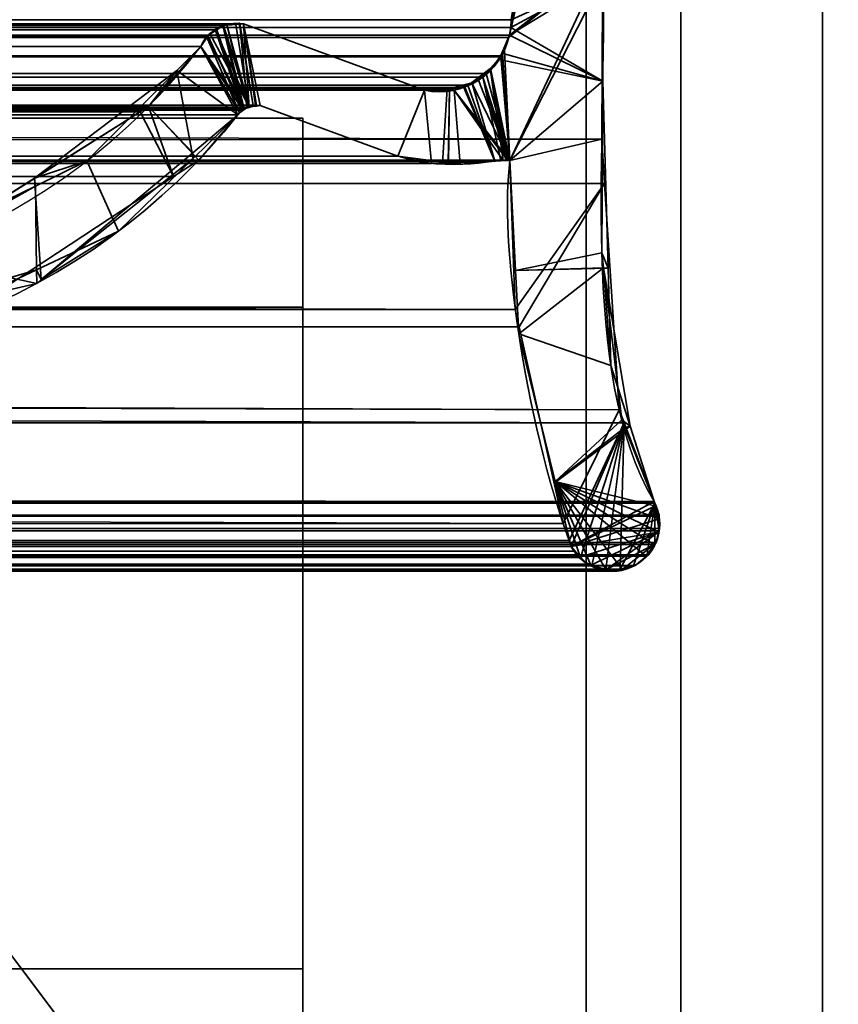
# Model space of a CAD drawing. Header units: millimetres. Extents: x -493 to 6693, y -115 to 135.
# Tile 283 of 656: x 306 to 315, y -9 to 1. Entities that reach past the tile are written whole.
import ezdxf

# ---------------------------------------------------------------- set-up
doc = ezdxf.new("R2010")
doc.units = ezdxf.units.MM
doc.layers.add('151', color=7, linetype='Continuous', true_color=0xffffff)

# ---------------------------------------------------------------- blocks, each defined once
blk = doc.blocks.new('UG_SURFACE_001')
at = {"layer": '151', "color": 252, "linetype": 'Continuous', "lineweight": 35}
for points in [[(492.5, -15, 2200.25), (492.5, 125, 2200.25), (-492.5, 125, 2200.25), (-492.5, -15, 2200.25)], [(-342.5, -15, 2050.25), (-342.5, 125, 2050.25), (342.5, 125, 2050.25), (342.5, -15, 2050.25)]]:
    blk.add_3dface(points, dxfattribs=at)
blk = doc.blocks.new('UG_SURFACE_072')
at = {"layer": '151', "color": 7, "linetype": 'Continuous', "lineweight": 35}
for points in [[(-309, 0, 2), (-309, 0, 2017), (309, 0, 2017), (309, 0, 2)], [(-309, -26, 2017), (309, -26, 2017), (309, 0, 2017), (-309, 0, 2017)], [(-309, 0, 2), (309, 0, 2), (309, -2), (-309, -2)], [(309, 0, 2), (309, 0, 2017), (309, -9, 30.5)], [(309, 0, 2017), (309, -26, 2017), (309, -26), (309, -22.5, 30.5)], [(309, -22.5, 30.5), (309, -9, 30.5), (309, 0, 2017)], [(309, -9, 30.5), (309, -9), (309, -2), (309, 0, 2)], [(-309, -9), (-309, -2), (309, -2), (309, -9)], [(-309, -9, 30.5), (-309, -9), (309, -9), (309, -9, 30.5)], [(-309, -22.5, 30.5), (-309, -9, 30.5), (309, -9, 30.5), (309, -22.5, 30.5)]]:
    blk.add_3dface(points, dxfattribs=at)
blk = doc.blocks.new('UG_SURFACE_146')
at = {"layer": '151', "color": 252, "linetype": 'Continuous', "lineweight": 35}
for points in [[(-297, 3.014, -6.75), (-312, 3.014, -6.75), (-312, -16.953, -6.75), (312, -16.953, -6.75)], [(297, 3.014, -7.75), (312, 3.014, -7.75), (312, -16.953, -7.75), (-312, -16.953, -7.75)], [(297, 3.014, -6.75), (-297, 3.014, -6.75), (312, -16.953, -6.75)], [(312, -16.953, -6.75), (312, 3.014, -6.75), (297, 3.014, -6.75)], [(312, -16.953, -7.75), (312, 3.014, -7.75), (312, 3.014, -6.75), (312, -16.953, -6.75)]]:
    blk.add_3dface(points, dxfattribs=at)
blk = doc.blocks.new('UG_SURFACE_151')
at = {"layer": '151', "color": 7, "linetype": 'Continuous', "lineweight": 35}
for points in [[(311.188, 0.878, 2018.438), (312.089, 6.354, 2019.339), (312.132, 5.018, 2019.382), (312.128, 4.961, 2019.378)], [(312.089, 6.354, 2019.339), (311.188, 0.878, 2018.438), (311.201, 0.959, 2018.451)], [(312.089, 6.354, 2019.339), (311.201, 0.959, 2018.451), (311.205, 1.041, 2018.455)], [(312.128, 4.961, 2019.378), (312.175, 1.646, 2019.425), (311.188, 0.878, 2018.438)], [(312.164, -0.224, 2019.414), (-312.175, 1.646, 2019.425), (-312.167, -0.697, 2019.417)], [(312.164, -0.224, 2019.414), (312.175, 1.646, 2019.425), (-312.175, 1.646, 2019.425)], [(312.175, 1.646, 2019.425), (311.193, -0.45, 2018.443), (311.105, 0.66, 2018.355), (311.179, 0.854, 2018.429)], [(311.179, 0.854, 2018.429), (311.188, 0.878, 2018.438), (312.175, 1.646, 2019.425)], [(311.193, -0.45, 2018.443), (312.175, 1.646, 2019.425), (312.164, -0.224, 2019.414)], [(-311.201, 0.959, 2018.451), (-311.205, 1.041, 2018.455), (311.205, 1.041, 2018.455)], [(-311.201, 0.959, 2018.451), (311.205, 1.041, 2018.455), (311.201, 0.959, 2018.451)], [(311.201, 0.959, 2018.451), (311.188, 0.878, 2018.438), (-311.188, 0.878, 2018.438), (-311.201, 0.959, 2018.451)], [(-308.373, 0.997, 2015.623), (-310.29, 0.295, 2017.54), (310.29, 0.295, 2017.54), (308.373, 0.997, 2015.623)], [(308.292, 0.99, 2015.542), (-308.292, 0.99, 2015.542), (-308.373, 0.997, 2015.623), (308.373, 0.997, 2015.623)], [(308.166, 0.98, 2015.416), (-308.166, 0.98, 2015.416), (-308.292, 0.99, 2015.542), (308.292, 0.99, 2015.542)], [(-308.155, 0.979, 2015.405), (-308.166, 0.98, 2015.416), (308.166, 0.98, 2015.416)], [(-308.155, 0.979, 2015.405), (308.166, 0.98, 2015.416), (308.155, 0.979, 2015.405)], [(308.155, 0.979, 2015.405), (-308.09, 0.935, 2015.34), (-308.155, 0.979, 2015.405)], [(308.155, 0.979, 2015.405), (308.09, 0.935, 2015.34), (-308.09, 0.935, 2015.34)], [(308.38, 0.097, 2015.63), (308.09, 0.935, 2015.34), (308.155, 0.979, 2015.405), (308.166, 0.98, 2015.416)], [(308.166, 0.98, 2015.416), (308.292, 0.99, 2015.542), (308.432, 0.114, 2015.682), (308.38, 0.097, 2015.63)], [(308.292, 0.99, 2015.542), (308.373, 0.997, 2015.623), (308.5, 0.136, 2015.75), (308.432, 0.114, 2015.682)], [(308.373, 0.997, 2015.623), (308.551, 0.133, 2015.801), (308.503, 0.136, 2015.753)], [(310.008, -0.401, 2017.258), (308.551, 0.133, 2015.801), (308.373, 0.997, 2015.623), (310.29, 0.295, 2017.54)], [(308.503, 0.136, 2015.753), (308.5, 0.136, 2015.75), (308.373, 0.997, 2015.623)], [(-311.188, 0.878, 2018.438), (311.188, 0.878, 2018.438), (311.179, 0.854, 2018.429)], [(311.179, 0.854, 2018.429), (-311.18, 0.854, 2018.43), (-311.188, 0.878, 2018.438)], [(-311.136, 0.719, 2018.386), (-311.18, 0.854, 2018.43), (311.179, 0.854, 2018.429)], [(-311.136, 0.719, 2018.386), (311.179, 0.854, 2018.429), (311.105, 0.66, 2018.355)], [(-307.998, 0.874, 2015.248), (-308.09, 0.935, 2015.34), (308.09, 0.935, 2015.34)], [(-307.998, 0.874, 2015.248), (308.09, 0.935, 2015.34), (307.998, 0.874, 2015.248)], [(307.998, 0.874, 2015.248), (-307.992, 0.866, 2015.242), (-307.998, 0.874, 2015.248)], [(307.998, 0.874, 2015.248), (307.992, 0.866, 2015.242), (-307.992, 0.866, 2015.242)], [(307.921, 0.757, 2015.171), (-307.921, 0.757, 2015.171), (-307.992, 0.866, 2015.242), (307.992, 0.866, 2015.242)], [(308.38, 0.097, 2015.63), (308.367, 0.085, 2015.617), (307.921, 0.757, 2015.171), (307.992, 0.866, 2015.242)], [(307.992, 0.866, 2015.242), (307.998, 0.874, 2015.248), (308.09, 0.935, 2015.34), (308.38, 0.097, 2015.63)], [(-307.921, 0.757, 2015.171), (307.921, 0.757, 2015.171), (307.37, 0.124, 2014.62)], [(-307.37, 0.124, 2014.62), (-307.921, 0.757, 2015.171), (307.37, 0.124, 2014.62)], [(307.37, 0.124, 2014.62), (307.921, 0.757, 2015.171), (308.314, 0.033, 2015.564), (307.9, -0.444, 2015.15)], [(307.921, 0.757, 2015.171), (308.367, 0.085, 2015.617), (308.314, 0.033, 2015.564)], [(-311.136, 0.719, 2018.386), (311.105, 0.66, 2018.355), (311.096, 0.65, 2018.346)], [(311.096, 0.65, 2018.346), (-311.091, 0.656, 2018.342), (-311.136, 0.719, 2018.386)], [(-310.986, 0.503, 2018.236), (-311.091, 0.656, 2018.342), (311.096, 0.65, 2018.346)], [(-310.942, 0.475, 2018.192), (-310.986, 0.503, 2018.236), (311.096, 0.65, 2018.346)], [(311.096, 0.65, 2018.346), (310.941, 0.473, 2018.191), (-310.942, 0.475, 2018.192)], [(310.941, 0.473, 2018.191), (311.096, 0.65, 2018.346), (311.193, -0.45, 2018.443)], [(311.096, 0.65, 2018.346), (311.105, 0.66, 2018.355), (311.193, -0.45, 2018.443)], [(-310.942, 0.475, 2018.192), (310.907, 0.434, 2018.157), (310.747, 0.347, 2017.997)], [(-310.942, 0.475, 2018.192), (310.941, 0.473, 2018.191), (310.907, 0.434, 2018.157)], [(310.747, 0.347, 2017.997), (-310.746, 0.348, 2017.997), (-310.942, 0.475, 2018.192)], [(310.747, 0.347, 2017.997), (310.907, 0.434, 2018.157), (311.095, -0.452, 2018.345), (311.032, -0.456, 2018.282)], [(311.193, -0.45, 2018.443), (310.907, 0.434, 2018.157), (310.941, 0.473, 2018.191)], [(310.907, 0.434, 2018.157), (311.152, -0.448, 2018.402), (311.095, -0.452, 2018.345)], [(310.907, 0.434, 2018.157), (311.181, -0.446, 2018.431), (311.177, -0.446, 2018.427)], [(311.177, -0.446, 2018.427), (311.152, -0.448, 2018.402), (310.907, 0.434, 2018.157)], [(310.907, 0.434, 2018.157), (311.193, -0.45, 2018.443), (311.188, -0.448, 2018.437)], [(311.188, -0.448, 2018.437), (311.181, -0.446, 2018.431), (310.907, 0.434, 2018.157)], [(-310.746, 0.348, 2017.997), (310.747, 0.347, 2017.997), (310.705, 0.323, 2017.955)], [(-310.715, 0.327, 2017.965), (-310.746, 0.348, 2017.997), (310.705, 0.323, 2017.955)], [(-310.715, 0.327, 2017.965), (310.705, 0.323, 2017.955), (310.529, 0.311, 2017.779)], [(310.529, 0.311, 2017.779), (-310.529, 0.313, 2017.779), (-310.715, 0.327, 2017.965)], [(-310.529, 0.313, 2017.779), (310.529, 0.311, 2017.779), (310.29, 0.295, 2017.54)], [(310.29, 0.295, 2017.54), (-310.29, 0.295, 2017.54), (-310.529, 0.313, 2017.779)], [(310.529, 0.311, 2017.779), (310.705, 0.323, 2017.955), (311.032, -0.456, 2018.282), (310.479, -0.475, 2017.729)], [(311.032, -0.456, 2018.282), (310.705, 0.323, 2017.955), (310.747, 0.347, 2017.997)], [(310.29, 0.295, 2017.54), (310.362, -0.479, 2017.612), (310.008, -0.401, 2017.258)], [(310.479, -0.475, 2017.729), (310.362, -0.479, 2017.612), (310.29, 0.295, 2017.54), (310.529, 0.311, 2017.779)], [(308.551, 0.133, 2015.801), (310.008, -0.401, 2017.258), (-310.008, -0.401, 2017.258), (-308.551, 0.133, 2015.801)], [(-308.551, 0.133, 2015.801), (-308.504, 0.127, 2015.754), (308.503, 0.136, 2015.753)], [(308.503, 0.136, 2015.753), (308.551, 0.133, 2015.801), (-308.551, 0.133, 2015.801)], [(308.5, 0.136, 2015.75), (-308.504, 0.127, 2015.754), (-308.431, 0.119, 2015.681)], [(308.5, 0.136, 2015.75), (308.503, 0.136, 2015.753), (-308.504, 0.127, 2015.754)], [(-308.431, 0.119, 2015.681), (308.432, 0.114, 2015.682), (308.5, 0.136, 2015.75)], [(308.38, 0.097, 2015.63), (-308.431, 0.119, 2015.681), (-308.417, 0.117, 2015.667)], [(308.38, 0.097, 2015.63), (308.432, 0.114, 2015.682), (-308.431, 0.119, 2015.681)], [(-308.417, 0.117, 2015.667), (308.367, 0.085, 2015.617), (308.38, 0.097, 2015.63)], [(-308.417, 0.117, 2015.667), (-308.368, 0.082, 2015.618), (308.367, 0.085, 2015.617)], [(307.37, 0.124, 2014.62), (307.281, 0.068, 2014.531), (-307.281, 0.068, 2014.531), (-307.37, 0.124, 2014.62)], [(307.281, 0.068, 2014.531), (307.37, 0.124, 2014.62), (307.633, -0.619, 2014.883)], [(307.9, -0.444, 2015.15), (307.633, -0.619, 2014.883), (307.37, 0.124, 2014.62)], [(308.367, 0.085, 2015.617), (-308.368, 0.082, 2015.618), (-308.333, 0.056, 2015.583)], [(-308.333, 0.056, 2015.583), (308.314, 0.033, 2015.564), (308.367, 0.085, 2015.617)], [(-308.333, 0.056, 2015.583), (-308.314, 0.033, 2015.564), (308.314, 0.033, 2015.564)], [(-308.314, 0.033, 2015.564), (-307.603, -0.562, 2014.853), (307.633, -0.619, 2014.883)], [(307.633, -0.619, 2014.883), (307.9, -0.444, 2015.15), (-308.314, 0.033, 2015.564)], [(307.9, -0.444, 2015.15), (308.314, 0.033, 2015.564), (-308.314, 0.033, 2015.564)], [(305.576, -1.005, 2012.825), (-305.576, -1.005, 2012.825), (-307.281, 0.068, 2014.531), (307.281, 0.068, 2014.531)], [(307.633, -0.619, 2014.883), (305.86, -1.784, 2013.11), (305.576, -1.005, 2012.825), (307.281, 0.068, 2014.531)], [(-312.167, -0.697, 2019.417), (312.194, -0.693, 2019.444), (312.164, -0.224, 2019.414)], [(311.249, -2.025, 2018.499), (311.193, -0.45, 2018.443), (312.164, -0.224, 2019.414), (312.194, -0.693, 2019.444)], [(-310.362, -0.479, 2017.612), (310.008, -0.401, 2017.258), (310.362, -0.479, 2017.612)], [(-310.362, -0.479, 2017.612), (-310.008, -0.401, 2017.258), (310.008, -0.401, 2017.258)], [(311.249, -2.025, 2018.499), (-311.282, -2.214, 2018.532), (-311.193, -0.45, 2018.443)], [(311.193, -0.45, 2018.443), (-311.193, -0.45, 2018.443), (-311.188, -0.448, 2018.437), (311.188, -0.448, 2018.437)], [(-311.193, -0.45, 2018.443), (311.193, -0.45, 2018.443), (311.249, -2.025, 2018.499)], [(311.188, -0.448, 2018.437), (-311.188, -0.448, 2018.437), (-311.181, -0.446, 2018.431)], [(-311.181, -0.446, 2018.431), (-311.177, -0.446, 2018.427), (311.177, -0.446, 2018.427), (311.181, -0.446, 2018.431)], [(311.181, -0.446, 2018.431), (311.188, -0.448, 2018.437), (-311.181, -0.446, 2018.431)], [(311.177, -0.446, 2018.427), (-311.177, -0.446, 2018.427), (-311.152, -0.448, 2018.402), (311.152, -0.448, 2018.402)], [(311.152, -0.448, 2018.402), (-311.152, -0.448, 2018.402), (-311.095, -0.452, 2018.345), (311.095, -0.452, 2018.345)], [(311.095, -0.452, 2018.345), (-311.095, -0.452, 2018.345), (-311.032, -0.456, 2018.282)], [(311.032, -0.456, 2018.282), (311.095, -0.452, 2018.345), (-311.032, -0.456, 2018.282)], [(-311.032, -0.456, 2018.282), (-310.479, -0.475, 2017.729), (310.479, -0.475, 2017.729), (311.032, -0.456, 2018.282)], [(310.362, -0.479, 2017.612), (-310.479, -0.475, 2017.729), (-310.362, -0.479, 2017.612)], [(310.362, -0.479, 2017.612), (310.479, -0.475, 2017.729), (-310.479, -0.475, 2017.729)], [(307.633, -0.619, 2014.883), (-307.603, -0.562, 2014.853), (-306.187, -1.749, 2013.437)], [(307.633, -0.619, 2014.883), (-306.187, -1.749, 2013.437), (-305.887, -1.818, 2013.137)], [(-305.887, -1.818, 2013.137), (305.86, -1.784, 2013.11), (307.633, -0.619, 2014.883)], [(312.348, -3.085, 2019.598), (312.194, -0.693, 2019.444), (-312.167, -0.697, 2019.417)], [(312.348, -3.085, 2019.598), (-312.167, -0.697, 2019.417), (-312.165, -1.426, 2019.415)], [(312.194, -0.693, 2019.444), (311.29, -2.208, 2018.54), (311.249, -2.025, 2018.499)], [(312.194, -0.693, 2019.444), (312.348, -3.085, 2019.598), (311.755, -4.289, 2019.005), (311.29, -2.208, 2018.54)], [(-312.165, -1.426, 2019.415), (-312.375, -3.193, 2019.625), (312.401, -3.223, 2019.651)], [(-312.165, -1.426, 2019.415), (312.401, -3.223, 2019.651), (312.348, -3.085, 2019.598)], [(311.249, -2.025, 2018.499), (311.29, -2.208, 2018.54), (-311.282, -2.214, 2018.532)], [(311.755, -4.289, 2019.005), (-311.824, -4.466, 2019.073), (-311.286, -2.283, 2018.536)], [(-311.286, -2.283, 2018.536), (311.29, -2.208, 2018.54), (311.755, -4.289, 2019.005)], [(-311.286, -2.283, 2018.536), (-311.282, -2.214, 2018.532), (311.29, -2.208, 2018.54)], [(311.818, -4.469, 2019.068), (311.755, -4.289, 2019.005), (312.348, -3.085, 2019.598), (312.401, -3.223, 2019.651)], [(-312.375, -3.193, 2019.625), (-312.39, -3.231, 2019.64), (312.401, -3.223, 2019.651)], [(312.718, -4.057, 2019.968), (312.401, -3.223, 2019.651), (-312.39, -3.231, 2019.64)], [(311.84, -4.532, 2019.09), (311.818, -4.469, 2019.068), (312.401, -3.223, 2019.651)], [(312.401, -3.223, 2019.651), (311.941, -4.648, 2019.191), (311.87, -4.58, 2019.12), (311.84, -4.532, 2019.09)], [(312.061, -4.732, 2019.31), (312.015, -4.718, 2019.265), (311.941, -4.648, 2019.191), (312.401, -3.223, 2019.651)], [(312.401, -3.223, 2019.651), (312.207, -4.776, 2019.457), (312.061, -4.732, 2019.31)], [(312.401, -3.223, 2019.651), (312.36, -4.771, 2019.61), (312.268, -4.794, 2019.518), (312.207, -4.776, 2019.457)], [(312.36, -4.771, 2019.61), (312.401, -3.223, 2019.651), (312.718, -4.057, 2019.968), (312.725, -4.074, 2019.975)], [(-312.39, -3.231, 2019.64), (-312.718, -4.057, 2019.968), (312.718, -4.057, 2019.968)], [(312.718, -4.057, 2019.968), (-312.718, -4.057, 2019.968), (-312.725, -4.074, 2019.975), (312.725, -4.074, 2019.975)], [(312.77, -4.201, 2020.02), (312.725, -4.074, 2019.975), (-312.725, -4.074, 2019.975), (-312.77, -4.201, 2020.02)], [(312.5, -4.737, 2019.75), (312.36, -4.771, 2019.61), (312.725, -4.074, 2019.975)], [(312.641, -4.633, 2019.891), (312.517, -4.733, 2019.767), (312.5, -4.737, 2019.75), (312.725, -4.074, 2019.975)], [(312.725, -4.074, 2019.975), (312.725, -4.511, 2019.975), (312.657, -4.621, 2019.907), (312.641, -4.633, 2019.891)], [(312.725, -4.074, 2019.975), (312.77, -4.366, 2020.02), (312.739, -4.488, 2019.989), (312.725, -4.511, 2019.975)], [(312.725, -4.074, 2019.975), (312.77, -4.201, 2020.02), (312.77, -4.211, 2020.02)], [(312.77, -4.211, 2020.02), (312.776, -4.343, 2020.026), (312.77, -4.366, 2020.02), (312.725, -4.074, 2019.975)], [(312.776, -4.343, 2020.026), (-312.77, -4.211, 2020.02), (-312.776, -4.343, 2020.026)], [(-312.77, -4.211, 2020.02), (312.77, -4.211, 2020.02), (312.77, -4.201, 2020.02)], [(-312.77, -4.201, 2020.02), (-312.77, -4.211, 2020.02), (312.77, -4.201, 2020.02)], [(312.776, -4.343, 2020.026), (312.77, -4.211, 2020.02), (-312.77, -4.211, 2020.02)], [(-312.776, -4.343, 2020.026), (-312.77, -4.366, 2020.02), (312.77, -4.366, 2020.02), (312.776, -4.343, 2020.026)], [(312.77, -4.366, 2020.02), (-312.77, -4.366, 2020.02), (-312.739, -4.488, 2019.989)], [(312.739, -4.488, 2019.989), (312.77, -4.366, 2020.02), (-312.739, -4.488, 2019.989)], [(311.755, -4.289, 2019.005), (311.818, -4.469, 2019.068), (-311.824, -4.466, 2019.073)], [(-311.84, -4.532, 2019.09), (-311.824, -4.466, 2019.073), (311.818, -4.469, 2019.068)], [(311.818, -4.469, 2019.068), (311.84, -4.532, 2019.09), (-311.84, -4.532, 2019.09)], [(-312.739, -4.488, 2019.989), (-312.725, -4.511, 2019.975), (312.725, -4.511, 2019.975), (312.739, -4.488, 2019.989)], [(312.725, -4.511, 2019.975), (-312.725, -4.511, 2019.975), (-312.657, -4.621, 2019.907)], [(312.657, -4.621, 2019.907), (312.725, -4.511, 2019.975), (-312.657, -4.621, 2019.907)], [(311.87, -4.58, 2019.12), (-311.941, -4.648, 2019.191), (-311.87, -4.58, 2019.12)], [(311.87, -4.58, 2019.12), (311.941, -4.648, 2019.191), (-311.941, -4.648, 2019.191)], [(-311.87, -4.58, 2019.12), (311.84, -4.532, 2019.09), (311.87, -4.58, 2019.12)], [(-311.87, -4.58, 2019.12), (-311.84, -4.532, 2019.09), (311.84, -4.532, 2019.09)], [(-312.657, -4.621, 2019.907), (-312.641, -4.633, 2019.891), (312.641, -4.633, 2019.891), (312.657, -4.621, 2019.907)], [(312.641, -4.633, 2019.891), (-312.641, -4.633, 2019.891), (-312.517, -4.733, 2019.767), (312.517, -4.733, 2019.767)], [(-312.015, -4.718, 2019.265), (311.941, -4.648, 2019.191), (312.015, -4.718, 2019.265)], [(-312.015, -4.718, 2019.265), (-311.941, -4.648, 2019.191), (311.941, -4.648, 2019.191)], [(312.517, -4.733, 2019.767), (-312.517, -4.733, 2019.767), (-312.5, -4.737, 2019.75), (312.5, -4.737, 2019.75)], [(312.5, -4.737, 2019.75), (-312.5, -4.737, 2019.75), (-312.36, -4.771, 2019.61), (312.36, -4.771, 2019.61)], [(312.268, -4.794, 2019.518), (-312.36, -4.771, 2019.61), (-312.268, -4.794, 2019.518)], [(312.268, -4.794, 2019.518), (312.36, -4.771, 2019.61), (-312.36, -4.771, 2019.61)], [(-312.268, -4.794, 2019.518), (-312.207, -4.776, 2019.457), (312.207, -4.776, 2019.457), (312.268, -4.794, 2019.518)], [(312.207, -4.776, 2019.457), (-312.207, -4.776, 2019.457), (-312.061, -4.732, 2019.31), (312.061, -4.732, 2019.31)], [(312.015, -4.718, 2019.265), (-312.061, -4.732, 2019.31), (-312.015, -4.718, 2019.265)], [(312.015, -4.718, 2019.265), (312.061, -4.732, 2019.31), (-312.061, -4.732, 2019.31)]]:
    blk.add_3dface(points, dxfattribs=at)
blk = doc.blocks.new('UG_SURFACE_152')
at = {"layer": '151', "color": 7, "linetype": 'Continuous', "lineweight": 35}
for points in [[(311.188, 0.878, 2018.438), (311.136, 0.719, 2018.386), (311.193, -0.45, 2018.443), (312.174, 1.485, 2019.424)], [(311.201, 0.959, 2018.451), (311.188, 0.878, 2018.438), (312.174, 1.485, 2019.424)], [(312.165, -1.426, 2019.415), (312.174, 1.485, 2019.424), (311.193, -0.45, 2018.443), (311.252, -1.611, 2018.502)], [(312.175, 1.485, -7.75), (312.175, 0.392, -7.75), (311.201, 0.959, -7.75), (311.205, 1.041, -7.75)], [(312.174, 1.485, 2019.424), (311.205, 1.041, 2018.455), (311.201, 0.959, 2018.451)], [(312.175, 0.392, -7.75), (312.174, 1.485, 2019.424), (312.165, -1.426, 2019.415)], [(312.175, 0.392, -7.75), (312.175, 1.485, -7.75), (312.174, 1.485, 2019.424)], [(308.078, 0.931, -7.75), (308.161, 0.981, -7.75), (308.434, 0.119, -7.75)], [(308.161, 0.981, -7.75), (308.078, 0.931, -7.75), (308.078, 0.927, 2015.328)], [(308.078, 0.927, 2015.328), (308.155, 0.979, 2015.405), (308.161, 0.981, -7.75)], [(308.155, 0.979, 2015.405), (308.078, 0.927, 2015.328), (308.366, 0.081, 2015.616)], [(308.155, 0.979, 2015.405), (308.197, 0.986, -7.75), (308.161, 0.981, -7.75)], [(308.155, 0.979, 2015.405), (308.197, 0.982, 2015.447), (308.197, 0.986, -7.75)], [(308.366, 0.081, 2015.616), (308.417, 0.117, 2015.667), (308.197, 0.982, 2015.447), (308.155, 0.979, 2015.405)], [(308.434, 0.119, -7.75), (308.161, 0.981, -7.75), (308.197, 0.986, -7.75)], [(308.197, 0.986, -7.75), (308.329, 1.003, -7.75), (308.476, 0.134, -7.75), (308.434, 0.119, -7.75)], [(308.329, 1.003, -7.75), (308.197, 0.986, -7.75), (308.197, 0.982, 2015.447)], [(308.197, 0.982, 2015.447), (308.336, 0.994, 2015.586), (308.329, 1.003, -7.75)], [(308.336, 0.994, 2015.586), (308.197, 0.982, 2015.447), (308.417, 0.117, 2015.667)], [(308.476, 0.134, -7.75), (308.329, 1.003, -7.75), (308.335, 1.002, -7.75)], [(308.336, 0.994, 2015.586), (308.335, 1.002, -7.75), (308.329, 1.003, -7.75)], [(308.51, 0.133, -7.75), (308.476, 0.134, -7.75), (308.335, 1.002, -7.75), (308.373, 0.997, -7.75)], [(308.373, 0.997, -7.75), (308.335, 1.002, -7.75), (308.336, 0.994, 2015.586)], [(308.417, 0.117, 2015.667), (308.432, 0.119, 2015.682), (308.373, 0.997, 2015.623), (308.336, 0.994, 2015.586)], [(308.336, 0.994, 2015.586), (308.373, 0.997, 2015.623), (308.373, 0.997, -7.75)], [(308.373, 0.997, -7.75), (308.551, 0.133, -7.75), (308.51, 0.133, -7.75)], [(308.373, 0.997, -7.75), (310.29, 0.295, -7.75), (310.008, -0.401, -7.75), (308.551, 0.133, -7.75)], [(310.29, 0.295, 2017.54), (308.373, 0.997, 2015.623), (308.551, 0.133, 2015.801), (310.008, -0.401, 2017.258)], [(308.373, 0.997, 2015.623), (308.432, 0.119, 2015.682), (308.51, 0.128, 2015.76)], [(308.51, 0.128, 2015.76), (308.551, 0.133, 2015.801), (308.373, 0.997, 2015.623)], [(308.373, 0.997, 2015.623), (310.29, 0.295, 2017.54), (310.29, 0.295, -7.75), (308.373, 0.997, -7.75)], [(312.175, 0.392, -7.75), (311.188, 0.878, -7.75), (311.201, 0.959, -7.75)], [(311.201, 0.959, -7.75), (311.188, 0.878, -7.75), (311.188, 0.878, 2018.438), (311.201, 0.959, 2018.451)], [(311.201, 0.959, 2018.451), (311.205, 1.041, 2018.455), (311.205, 1.041, -7.75), (311.201, 0.959, -7.75)], [(308.333, 0.056, 2015.583), (307.987, 0.858, 2015.237), (307.921, 0.757, 2015.171)], [(307.921, 0.757, 2015.171), (307.987, 0.858, 2015.237), (307.991, 0.856, -7.75)], [(307.921, 0.757, -7.75), (307.991, 0.856, -7.75), (308.385, 0.101, -7.75)], [(307.991, 0.856, -7.75), (307.921, 0.757, -7.75), (307.921, 0.757, 2015.171)], [(308.019, 0.896, -7.75), (307.991, 0.856, -7.75), (307.987, 0.858, 2015.237)], [(307.987, 0.858, 2015.237), (307.998, 0.874, 2015.248), (308.019, 0.896, -7.75)], [(307.998, 0.874, 2015.248), (307.987, 0.858, 2015.237), (308.333, 0.056, 2015.583), (308.366, 0.081, 2015.616)], [(308.434, 0.119, -7.75), (308.385, 0.101, -7.75), (307.991, 0.856, -7.75), (308.019, 0.896, -7.75)], [(307.998, 0.874, 2015.248), (308.078, 0.931, -7.75), (308.019, 0.896, -7.75)], [(307.998, 0.874, 2015.248), (308.078, 0.927, 2015.328), (308.078, 0.931, -7.75)], [(308.366, 0.081, 2015.616), (308.078, 0.927, 2015.328), (307.998, 0.874, 2015.248)], [(308.019, 0.896, -7.75), (308.078, 0.931, -7.75), (308.434, 0.119, -7.75)], [(311.108, 0.686, -7.75), (311.188, 0.878, -7.75), (312.175, 0.392, -7.75)], [(311.188, 0.878, -7.75), (311.108, 0.686, -7.75), (311.114, 0.687, 2018.363)], [(311.114, 0.687, 2018.363), (311.136, 0.719, 2018.386), (311.188, 0.878, -7.75)], [(311.136, 0.719, 2018.386), (311.188, 0.878, 2018.438), (311.188, 0.878, -7.75)], [(308.367, 0.083, -7.75), (308.314, 0.033, -7.75), (307.669, 0.504, -7.75), (307.921, 0.757, -7.75)], [(307.921, 0.757, -7.75), (307.669, 0.504, -7.75), (307.688, 0.49, 2014.938)], [(308.314, 0.033, 2015.564), (308.333, 0.056, 2015.583), (307.921, 0.757, 2015.171), (307.688, 0.49, 2014.938)], [(307.688, 0.49, 2014.938), (307.921, 0.757, 2015.171), (307.921, 0.757, -7.75)], [(307.921, 0.757, -7.75), (308.385, 0.101, -7.75), (308.367, 0.083, -7.75)], [(311.114, 0.687, 2018.363), (310.991, 0.51, 2018.241), (311.193, -0.45, 2018.443)], [(310.991, 0.51, 2018.241), (311.114, 0.687, 2018.363), (311.08, 0.619, -7.75)], [(311.114, 0.687, 2018.363), (311.108, 0.686, -7.75), (311.08, 0.619, -7.75)], [(312.175, 0.392, -7.75), (311.08, 0.619, -7.75), (311.108, 0.686, -7.75)], [(311.193, -0.45, 2018.443), (311.136, 0.719, 2018.386), (311.114, 0.687, 2018.363)], [(310.981, 0.52, -7.75), (311.08, 0.619, -7.75), (312.175, 0.392, -7.75), (311.193, -0.45, -7.75)], [(311.08, 0.619, -7.75), (310.981, 0.52, -7.75), (310.991, 0.51, 2018.241)], [(307.669, 0.504, -7.75), (306.717, -0.453, -7.75), (306.161, -0.637, 2013.411)], [(306.161, -0.637, 2013.411), (307.37, 0.124, 2014.62), (307.669, 0.504, -7.75)], [(307.842, -0.426, -7.75), (307.052, -1.196, -7.75), (306.717, -0.453, -7.75), (307.669, 0.504, -7.75)], [(307.37, 0.124, 2014.62), (307.688, 0.49, 2014.938), (307.669, 0.504, -7.75)], [(307.688, 0.49, 2014.938), (307.37, 0.124, 2014.62), (307.838, -0.366, 2015.088), (308.314, 0.033, 2015.564)], [(307.669, 0.504, -7.75), (308.314, 0.033, -7.75), (307.842, -0.426, -7.75)], [(310.981, 0.52, -7.75), (310.86, 0.401, -7.75), (310.791, 0.376, 2018.041)], [(310.791, 0.376, 2018.041), (310.986, 0.503, 2018.236), (310.981, 0.52, -7.75)], [(311.032, -0.456, 2018.282), (311.122, -0.45, 2018.372), (310.986, 0.503, 2018.236), (310.791, 0.376, 2018.041)], [(311.193, -0.45, -7.75), (310.86, 0.401, -7.75), (310.981, 0.52, -7.75)], [(310.986, 0.503, 2018.236), (310.991, 0.51, 2018.241), (310.981, 0.52, -7.75)], [(310.991, 0.51, 2018.241), (310.986, 0.503, 2018.236), (311.193, -0.45, 2018.443)], [(310.986, 0.503, 2018.236), (311.122, -0.45, 2018.372), (311.166, -0.447, 2018.416)], [(310.986, 0.503, 2018.236), (311.181, -0.446, 2018.431), (311.184, -0.447, 2018.434)], [(311.166, -0.447, 2018.416), (311.181, -0.446, 2018.431), (310.986, 0.503, 2018.236)], [(311.184, -0.447, 2018.434), (311.193, -0.45, 2018.443), (310.986, 0.503, 2018.236)], [(310.554, 0.315, 2017.804), (310.29, 0.295, 2017.54), (310.362, -0.479, 2017.612), (310.538, -0.473, 2017.788)], [(310.29, 0.295, 2017.54), (310.554, 0.315, 2017.804), (310.555, 0.294, -7.75)], [(310.538, -0.473, 2017.788), (311.032, -0.456, 2018.282), (310.715, 0.327, 2017.965), (310.554, 0.315, 2017.804)], [(310.791, 0.372, -7.75), (310.603, 0.294, -7.75), (310.554, 0.315, 2017.804)], [(310.554, 0.315, 2017.804), (310.715, 0.327, 2017.965), (310.791, 0.372, -7.75)], [(310.603, 0.294, -7.75), (310.555, 0.294, -7.75), (310.554, 0.315, 2017.804)], [(311.187, -0.448, -7.75), (310.603, 0.294, -7.75), (310.791, 0.372, -7.75)], [(310.791, 0.376, 2018.041), (310.715, 0.327, 2017.965), (311.032, -0.456, 2018.282)], [(310.715, 0.327, 2017.965), (310.791, 0.376, 2018.041), (310.791, 0.372, -7.75)], [(310.791, 0.372, -7.75), (310.86, 0.401, -7.75), (311.193, -0.45, -7.75), (311.187, -0.448, -7.75)], [(310.86, 0.401, -7.75), (310.791, 0.372, -7.75), (310.791, 0.376, 2018.041)], [(311.252, -1.613, -7.75), (311.193, -0.45, -7.75), (312.175, 0.392, -7.75), (312.231, -1.587, -7.75)], [(312.165, -1.426, 2019.415), (312.231, -1.587, -7.75), (312.175, 0.392, -7.75)], [(310.541, -0.472, -7.75), (310.008, -0.401, -7.75), (310.29, 0.295, -7.75), (310.555, 0.294, -7.75)], [(310.008, -0.401, 2017.258), (310.362, -0.479, 2017.612), (310.29, 0.295, 2017.54)], [(310.555, 0.294, -7.75), (310.29, 0.295, -7.75), (310.29, 0.295, 2017.54)], [(310.555, 0.294, -7.75), (310.603, 0.294, -7.75), (310.665, -0.488, -7.75), (310.541, -0.472, -7.75)], [(310.603, 0.294, -7.75), (311.168, -0.445, -7.75), (311.166, -0.445, -7.75)], [(311.166, -0.445, -7.75), (311.122, -0.449, -7.75), (310.603, 0.294, -7.75)], [(311.122, -0.449, -7.75), (310.665, -0.488, -7.75), (310.603, 0.294, -7.75)], [(310.603, 0.294, -7.75), (311.187, -0.448, -7.75), (311.184, -0.447, -7.75)], [(311.184, -0.447, -7.75), (311.168, -0.445, -7.75), (310.603, 0.294, -7.75)], [(306.234, -1.709, 2013.484), (307.838, -0.366, 2015.088), (307.37, 0.124, 2014.62), (306.161, -0.637, 2013.411)], [(308.417, 0.117, 2015.667), (308.366, 0.081, 2015.616), (308.367, 0.083, -7.75)], [(308.417, 0.117, 2015.667), (308.367, 0.083, -7.75), (308.385, 0.101, -7.75)], [(308.417, 0.117, 2015.667), (308.385, 0.101, -7.75), (308.434, 0.119, -7.75)], [(308.434, 0.119, -7.75), (308.432, 0.119, 2015.682), (308.417, 0.117, 2015.667)], [(308.476, 0.134, -7.75), (308.51, 0.128, 2015.76), (308.432, 0.119, 2015.682)], [(308.432, 0.119, 2015.682), (308.434, 0.119, -7.75), (308.476, 0.134, -7.75)], [(308.476, 0.134, -7.75), (308.51, 0.133, -7.75), (308.51, 0.128, 2015.76)], [(308.551, 0.133, -7.75), (308.551, 0.133, 2015.801), (308.51, 0.128, 2015.76)], [(308.51, 0.128, 2015.76), (308.51, 0.133, -7.75), (308.551, 0.133, -7.75)], [(308.551, 0.133, -7.75), (310.008, -0.401, -7.75), (310.008, -0.401, 2017.258), (308.551, 0.133, 2015.801)], [(308.314, 0.033, -7.75), (308.314, 0.033, 2015.564), (307.838, -0.366, 2015.088)], [(307.838, -0.366, 2015.088), (307.842, -0.426, -7.75), (308.314, 0.033, -7.75)], [(308.333, 0.056, 2015.583), (308.314, 0.033, -7.75), (308.367, 0.083, -7.75)], [(308.333, 0.056, 2015.583), (308.314, 0.033, 2015.564), (308.314, 0.033, -7.75)], [(308.367, 0.083, -7.75), (308.366, 0.081, 2015.616), (308.333, 0.056, 2015.583)], [(307.842, -0.426, -7.75), (307.838, -0.366, 2015.088), (306.234, -1.709, 2013.484)], [(310.362, -0.479, 2017.612), (310.008, -0.401, -7.75), (310.541, -0.472, -7.75)], [(310.362, -0.479, 2017.612), (310.008, -0.401, 2017.258), (310.008, -0.401, -7.75)], [(306.717, -0.453, -7.75), (306.172, -0.719, -7.75), (306.161, -0.637, 2013.411)], [(306.172, -0.719, -7.75), (306.717, -0.453, -7.75), (307.052, -1.196, -7.75), (306.185, -1.605, -7.75)], [(306.234, -1.709, 2013.484), (307.052, -1.196, -7.75), (307.842, -0.426, -7.75)], [(310.541, -0.472, -7.75), (310.538, -0.473, 2017.788), (310.362, -0.479, 2017.612)], [(311.122, -0.449, -7.75), (311.032, -0.456, 2018.282), (310.538, -0.473, 2017.788)], [(310.538, -0.473, 2017.788), (310.665, -0.488, -7.75), (311.122, -0.449, -7.75)], [(310.538, -0.473, 2017.788), (310.541, -0.472, -7.75), (310.665, -0.488, -7.75)], [(311.122, -0.449, -7.75), (311.122, -0.45, 2018.372), (311.032, -0.456, 2018.282)], [(311.166, -0.445, -7.75), (311.166, -0.447, 2018.416), (311.122, -0.45, 2018.372)], [(311.122, -0.45, 2018.372), (311.122, -0.449, -7.75), (311.166, -0.445, -7.75)], [(311.166, -0.447, 2018.416), (311.166, -0.445, -7.75), (311.168, -0.445, -7.75)], [(311.166, -0.447, 2018.416), (311.168, -0.445, -7.75), (311.184, -0.447, -7.75)], [(311.184, -0.447, -7.75), (311.181, -0.446, 2018.431), (311.166, -0.447, 2018.416)], [(311.184, -0.447, -7.75), (311.184, -0.447, 2018.434), (311.181, -0.446, 2018.431)], [(311.193, -0.45, -7.75), (311.193, -0.45, 2018.443), (311.184, -0.447, 2018.434)], [(311.184, -0.447, 2018.434), (311.184, -0.447, -7.75), (311.187, -0.448, -7.75)], [(311.184, -0.447, 2018.434), (311.187, -0.448, -7.75), (311.193, -0.45, -7.75)], [(311.252, -1.613, -7.75), (311.252, -1.611, 2018.502), (311.193, -0.45, 2018.443), (311.193, -0.45, -7.75)], [(304.694, -1.44, -7.75), (306.172, -0.719, -7.75), (306.185, -1.605, -7.75), (304.544, -2.377, -7.75)], [(306.172, -0.719, -7.75), (304.694, -1.44, -7.75), (304.724, -1.473, 2011.974)], [(304.724, -1.473, 2011.974), (304.849, -1.462, 2012.099), (306.172, -0.719, -7.75)], [(306.161, -0.637, 2013.411), (304.849, -1.462, 2012.099), (306.187, -1.749, 2013.437), (306.234, -1.709, 2013.484)], [(304.849, -1.462, 2012.099), (306.161, -0.637, 2013.411), (306.172, -0.719, -7.75)], [(306.234, -1.709, 2013.484), (306.185, -1.605, -7.75), (307.052, -1.196, -7.75)], [(312.184, -1.585, 2019.434), (312.165, -1.426, 2019.415), (311.252, -1.611, 2018.502)], [(312.165, -1.426, 2019.415), (312.184, -1.585, 2019.434), (312.231, -1.587, -7.75)], [(304.016, -2.247, 2011.266), (306.187, -1.749, 2013.437), (304.849, -1.462, 2012.099), (304.724, -1.473, 2011.974)], [(306.185, -1.605, -7.75), (306.187, -1.749, 2013.437), (304.016, -2.247, 2011.266)], [(304.016, -2.247, 2011.266), (304.544, -2.377, -7.75), (306.185, -1.605, -7.75)], [(306.185, -1.605, -7.75), (306.234, -1.709, 2013.484), (306.187, -1.749, 2013.437)], [(312.184, -1.585, 2019.434), (311.252, -1.611, 2018.502), (311.286, -2.283, 2018.536)], [(312.231, -1.587, -7.75), (312.26, -2.617, -7.75), (311.286, -2.283, -7.75), (311.252, -1.613, -7.75)], [(311.286, -2.283, 2018.536), (311.252, -1.611, 2018.502), (311.252, -1.613, -7.75)], [(311.286, -2.283, 2018.536), (311.252, -1.613, -7.75), (311.286, -2.283, -7.75)], [(311.286, -2.283, 2018.536), (311.671, -3.845, 2018.921), (312.375, -3.193, 2019.625), (312.184, -1.585, 2019.434)], [(312.464, -3.258, -7.75), (312.26, -2.617, -7.75), (312.184, -1.585, 2019.434)], [(312.184, -1.585, 2019.434), (312.375, -3.193, 2019.625), (312.464, -3.258, -7.75)], [(312.26, -2.617, -7.75), (312.231, -1.587, -7.75), (312.184, -1.585, 2019.434)], [(311.286, -2.283, -7.75), (311.671, -3.845, 2018.921), (311.286, -2.283, 2018.536)], [(311.286, -2.283, -7.75), (311.673, -3.855, -7.75), (311.671, -3.845, 2018.921)], [(311.673, -3.855, -7.75), (311.286, -2.283, -7.75), (312.26, -2.617, -7.75), (312.464, -3.258, -7.75)], [(312.407, -3.272, 2019.657), (312.375, -3.193, 2019.625), (311.671, -3.845, 2018.921)], [(312.375, -3.193, 2019.625), (312.407, -3.272, 2019.657), (312.464, -3.258, -7.75)], [(311.671, -3.845, 2018.921), (312.735, -4.104, 2019.985), (312.718, -4.057, 2019.968), (312.407, -3.272, 2019.657)], [(311.84, -4.532, -7.75), (311.673, -3.855, -7.75), (312.464, -3.258, -7.75), (312.718, -4.057, -7.75)], [(312.718, -4.057, -7.75), (312.464, -3.258, -7.75), (312.407, -3.272, 2019.657)], [(312.407, -3.272, 2019.657), (312.718, -4.057, 2019.968), (312.718, -4.057, -7.75)], [(311.84, -4.532, -7.75), (311.84, -4.532, 2019.09), (311.671, -3.845, 2018.921), (311.673, -3.855, -7.75)], [(311.671, -3.845, 2018.921), (311.935, -4.642, 2019.185), (312.015, -4.718, 2019.265), (312.049, -4.729, 2019.299)], [(311.671, -3.845, 2018.921), (312.376, -4.767, 2019.626), (312.517, -4.733, 2019.767), (312.636, -4.638, 2019.886)], [(312.049, -4.729, 2019.299), (312.208, -4.776, 2019.458), (311.671, -3.845, 2018.921)], [(311.671, -3.845, 2018.921), (312.772, -4.238, 2020.021), (312.77, -4.201, 2020.02), (312.735, -4.104, 2019.985)], [(312.636, -4.638, 2019.886), (312.657, -4.621, 2019.907), (312.724, -4.513, 2019.974), (311.671, -3.845, 2018.921)], [(311.671, -3.845, 2018.921), (311.84, -4.532, 2019.09), (311.87, -4.58, 2019.12), (311.935, -4.642, 2019.185)], [(311.671, -3.845, 2018.921), (312.767, -4.379, 2020.017), (312.776, -4.343, 2020.026), (312.772, -4.238, 2020.021)], [(312.208, -4.776, 2019.458), (312.268, -4.794, 2019.518), (312.376, -4.767, 2019.626), (311.671, -3.845, 2018.921)], [(312.724, -4.513, 2019.974), (312.739, -4.488, 2019.989), (312.767, -4.379, 2020.017), (311.671, -3.845, 2018.921)], [(312.718, -4.057, -7.75), (312.732, -4.103, -7.75), (311.84, -4.532, -7.75)], [(312.732, -4.103, -7.75), (312.718, -4.057, -7.75), (312.718, -4.057, 2019.968)], [(312.718, -4.057, 2019.968), (312.735, -4.104, 2019.985), (312.732, -4.103, -7.75)], [(312.732, -4.103, -7.75), (312.773, -4.239, -7.75), (311.84, -4.532, -7.75)], [(312.773, -4.239, -7.75), (312.732, -4.103, -7.75), (312.735, -4.104, 2019.985)], [(312.735, -4.104, 2019.985), (312.77, -4.201, 2020.02), (312.773, -4.239, -7.75)], [(311.84, -4.532, -7.75), (312.773, -4.239, -7.75), (312.777, -4.254, -7.75), (312.764, -4.38, -7.75)], [(312.767, -4.379, 2020.017), (312.764, -4.38, -7.75), (312.777, -4.254, -7.75)], [(312.777, -4.254, -7.75), (312.776, -4.343, 2020.026), (312.767, -4.379, 2020.017)], [(312.77, -4.201, 2020.02), (312.772, -4.238, 2020.021), (312.773, -4.239, -7.75)], [(312.777, -4.254, -7.75), (312.772, -4.238, 2020.021), (312.776, -4.343, 2020.026)], [(312.777, -4.254, -7.75), (312.773, -4.239, -7.75), (312.772, -4.238, 2020.021)], [(311.937, -4.646, -7.75), (311.84, -4.532, -7.75), (312.764, -4.38, -7.75)], [(312.764, -4.38, -7.75), (312.052, -4.729, -7.75), (311.973, -4.689, -7.75), (311.937, -4.646, -7.75)], [(312.764, -4.38, -7.75), (312.207, -4.779, -7.75), (312.137, -4.773, -7.75), (312.052, -4.729, -7.75)], [(312.207, -4.779, -7.75), (312.764, -4.38, -7.75), (312.758, -4.437, -7.75), (312.718, -4.511, -7.75)], [(312.724, -4.513, 2019.974), (312.718, -4.511, -7.75), (312.758, -4.437, -7.75)], [(312.758, -4.437, -7.75), (312.739, -4.488, 2019.989), (312.724, -4.513, 2019.974)], [(312.764, -4.38, -7.75), (312.767, -4.379, 2020.017), (312.739, -4.488, 2019.989)], [(312.739, -4.488, 2019.989), (312.758, -4.437, -7.75), (312.764, -4.38, -7.75)], [(311.87, -4.58, 2019.12), (311.84, -4.532, -7.75), (311.937, -4.646, -7.75)], [(311.87, -4.58, 2019.12), (311.84, -4.532, 2019.09), (311.84, -4.532, -7.75)], [(311.937, -4.646, -7.75), (311.935, -4.642, 2019.185), (311.87, -4.58, 2019.12)], [(312.376, -4.778, -7.75), (312.34, -4.79, -7.75), (312.207, -4.779, -7.75), (312.718, -4.511, -7.75)], [(312.634, -4.638, -7.75), (312.517, -4.733, -7.75), (312.376, -4.778, -7.75), (312.718, -4.511, -7.75)], [(312.718, -4.511, -7.75), (312.661, -4.616, -7.75), (312.634, -4.638, -7.75)], [(312.718, -4.511, -7.75), (312.724, -4.513, 2019.974), (312.657, -4.621, 2019.907)], [(312.657, -4.621, 2019.907), (312.661, -4.616, -7.75), (312.718, -4.511, -7.75)], [(312.015, -4.718, 2019.265), (311.935, -4.642, 2019.185), (311.937, -4.646, -7.75)], [(312.015, -4.718, 2019.265), (311.937, -4.646, -7.75), (311.973, -4.689, -7.75)], [(312.634, -4.638, -7.75), (312.636, -4.638, 2019.886), (312.517, -4.733, 2019.767)], [(312.517, -4.733, 2019.767), (312.517, -4.733, -7.75), (312.634, -4.638, -7.75)], [(312.636, -4.638, 2019.886), (312.634, -4.638, -7.75), (312.661, -4.616, -7.75)], [(312.661, -4.616, -7.75), (312.657, -4.621, 2019.907), (312.636, -4.638, 2019.886)], [(312.015, -4.718, 2019.265), (311.973, -4.689, -7.75), (312.052, -4.729, -7.75)], [(312.052, -4.729, -7.75), (312.049, -4.729, 2019.299), (312.015, -4.718, 2019.265)], [(312.137, -4.773, -7.75), (312.208, -4.776, 2019.458), (312.049, -4.729, 2019.299)], [(312.049, -4.729, 2019.299), (312.052, -4.729, -7.75), (312.137, -4.773, -7.75)], [(312.137, -4.773, -7.75), (312.207, -4.779, -7.75), (312.208, -4.776, 2019.458)], [(312.208, -4.776, 2019.458), (312.207, -4.779, -7.75), (312.34, -4.79, -7.75)], [(312.34, -4.79, -7.75), (312.268, -4.794, 2019.518), (312.208, -4.776, 2019.458)], [(312.34, -4.79, -7.75), (312.376, -4.767, 2019.626), (312.268, -4.794, 2019.518)], [(312.34, -4.79, -7.75), (312.376, -4.778, -7.75), (312.376, -4.767, 2019.626)], [(312.517, -4.733, -7.75), (312.517, -4.733, 2019.767), (312.376, -4.767, 2019.626)], [(312.376, -4.767, 2019.626), (312.376, -4.778, -7.75), (312.517, -4.733, -7.75)]]:
    blk.add_3dface(points, dxfattribs=at)
blk = doc.blocks.new('UG_SURFACE_157')
at = {"layer": '151', "color": 252, "linetype": 'Continuous', "lineweight": 35}
for points in [[(-314.5, -21.92, 2021.75), (314.5, -21.92, 2021.75), (314.5, 12.92, 2021.75), (-314.5, 12.92, 2021.75)], [(-313, -21.92, 2020.25), (-313, 12.92, 2020.25), (313, 12.92, 2020.25), (313, -21.92, 2020.25)], [(314.5, 12.92, 2021.75), (314.5, -21.92, 2021.75), (313, -21.92, 2020.25), (313, 12.92, 2020.25)]]:
    blk.add_3dface(points, dxfattribs=at)
blk = doc.blocks.new('UG_SURFACE_158')
at = {"layer": '151', "color": 252, "linetype": 'Continuous', "lineweight": 35}
for points in [[(313, -21.92, 2020.25), (313, 12.92, 2020.25), (313, 12.92, -7.75), (313, -21.92, -7.75)], [(314.5, 12.92, -7.75), (314.5, -21.92, -7.75), (313, -21.92, -7.75), (313, 12.92, -7.75)], [(313, 12.92, 2020.25), (313, -21.92, 2020.25), (314.5, -21.92, 2021.75), (314.5, 12.92, 2021.75)], [(314.5, -21.92, 2021.75), (314.5, -21.92, -7.75), (314.5, 12.92, -7.75), (314.5, 12.92, 2021.75)]]:
    blk.add_3dface(points, dxfattribs=at)

msp = doc.modelspace()

# ---------------------------------------------------------------- linework, layer by layer
at = {"layer": '151', "color": 253, "linetype": 'Continuous', "lineweight": -3}
for p, q in [((313, -21.92, 2020.25), (313, 12.92, 2020.25)), ((313, -21.92, -7.75), (313, 12.92, -7.75)), ((313, -21.92, 2020.25), (313, 12.92, 2020.25)), ((314.5, -21.92, -7.75), (314.5, 12.92, -7.75)), ((314.5, -21.92, 2021.75), (314.5, 12.92, 2021.75)), ((314.5, -21.92, 2021.75), (314.5, 12.92, 2021.75)), ((312, -16.953, -6.75), (312, 3.014, -6.75)), ((312, -16.953, -7.75), (312, 3.014, -7.75)), ((-311.205, 1.041, 2018.455), (311.205, 1.041, 2018.455)), ((-308.373, 0.997, 2015.623), (308.373, 0.997, 2015.623)), ((310.29, 0.295, 2017.54), (308.373, 0.997, 2015.623)), ((308.373, 0.997, 2015.623), (308.373, 0.997, -7.75)), ((308.373, 0.997, -7.75), (310.29, 0.295, -7.75)), ((310.29, 0.295, 2017.54), (308.373, 0.997, 2015.623)), ((311.205, 1.041, 2018.455), (311.205, 1.041, -7.75)), ((-311.188, 0.878, 2018.438), (311.188, 0.878, 2018.438)), ((311.188, 0.878, 2018.438), (311.188, 0.878, -7.75)), ((-307.921, 0.757, 2015.171), (307.921, 0.757, 2015.171)), ((307.921, 0.757, 2015.171), (307.921, 0.757, -7.75)), ((-310.29, 0.295, 2017.54), (310.29, 0.295, 2017.54)), ((310.29, 0.295, 2017.54), (310.29, 0.295, -7.75)), ((308.551, 0.133, 2015.801), (-308.551, 0.133, 2015.801)), ((308.551, 0.133, 2015.801), (310.008, -0.401, 2017.258)), ((308.551, 0.133, 2015.801), (310.008, -0.401, 2017.258)), ((308.551, 0.133, -7.75), (308.551, 0.133, 2015.801)), ((308.551, 0.133, -7.75), (310.008, -0.401, -7.75)), ((308.314, 0.033, 2015.564), (-308.314, 0.033, 2015.564)), ((308.314, 0.033, -7.75), (308.314, 0.033, 2015.564)), ((309, 0, 2), (309, -2)), ((-309, 0, 2017), (309, 0, 2017)), ((-309, 0, 2), (309, 0, 2)), ((309, 0, 2017), (309, -26, 2017)), ((309, 0, 2), (309, 0, 2017)), ((310.008, -0.401, 2017.258), (-310.008, -0.401, 2017.258)), ((310.008, -0.401, 2017.258), (310.008, -0.401, -7.75)), ((311.193, -0.45, 2018.443), (-311.193, -0.45, 2018.443)), ((311.193, -0.45, -7.75), (311.193, -0.45, 2018.443)), ((-309, -2), (309, -2)), ((309, -2), (309, -9)), ((312.718, -4.057, 2019.968), (-312.718, -4.057, 2019.968)), ((312.718, -4.057, -7.75), (312.718, -4.057, 2019.968)), ((311.84, -4.532, 2019.09), (-311.84, -4.532, 2019.09)), ((311.84, -4.532, -7.75), (311.84, -4.532, 2019.09)), ((312.517, -4.733, 2019.767), (-312.517, -4.733, 2019.767)), ((312.517, -4.733, -7.75), (312.517, -4.733, 2019.767)), ((-309, -9), (309, -9)), ((309, -9, 30.5), (-309, -9, 30.5)), ((309, -9), (309, -9, 30.5)), ((309, -9, 30.5), (309, -22.5, 30.5))]:
    msp.add_line(p, q, dxfattribs=at)
for points in [[(312.718, -4.057, -7.75), (311.91, -2.668, -7.75), (312.232, -0.33, -7.75), (312.175, 1.646, -7.75)], [(312.175, 1.646, 2019.425), (312.232, -0.33, 2019.482), (311.91, -2.668, 2019.16), (312.718, -4.057, 2019.968)], [(312.718, -4.057, 2019.968), (311.91, -2.668, 2019.16), (312.232, -0.33, 2019.482), (312.175, 1.646, 2019.425)], [(307.921, 0.757, 2015.171), (307.997, 0.933, 2015.247), (308.185, 1.033, 2015.435), (308.373, 0.997, 2015.623)], [(307.921, 0.757, 2015.171), (307.997, 0.933, 2015.247), (308.185, 1.033, 2015.435), (308.373, 0.997, 2015.623)], [(307.921, 0.757, -7.75), (307.997, 0.933, -7.75), (308.185, 1.033, -7.75), (308.373, 0.997, -7.75)], [(311.188, 0.878, 2018.438), (311.2, 0.932, 2018.45), (311.205, 0.986, 2018.455), (311.205, 1.041, 2018.455)], [(311.188, 0.878, -7.75), (311.2, 0.932, -7.75), (311.205, 0.986, -7.75), (311.205, 1.041, -7.75)], [(311.188, 0.878, 2018.438), (311.2, 0.932, 2018.45), (311.205, 0.986, 2018.455), (311.205, 1.041, 2018.455)], [(310.29, 0.295, 2017.54), (310.699, 0.208, 2017.949), (311.101, 0.469, 2018.351), (311.188, 0.878, 2018.438)], [(310.29, 0.295, -7.75), (310.699, 0.208, -7.75), (311.101, 0.469, -7.75), (311.188, 0.878, -7.75)], [(311.188, 0.878, 2018.438), (311.101, 0.469, 2018.351), (310.699, 0.208, 2017.949), (310.29, 0.295, 2017.54)], [(301.612, -1.736, 2008.862), (304.015, -2.136, 2011.265), (306.441, -1.177, 2013.691), (307.921, 0.757, 2015.171)], [(301.612, -1.736, 2008.862), (304.015, -2.136, 2011.265), (306.441, -1.177, 2013.691), (307.921, 0.757, 2015.171)], [(301.612, -1.736, -7.75), (304.015, -2.136, -7.75), (306.441, -1.177, -7.75), (307.921, 0.757, -7.75)], [(308.551, 0.133, 2015.801), (308.46, 0.149, 2015.71), (308.367, 0.11, 2015.617), (308.314, 0.033, 2015.564)], [(308.314, 0.033, -7.75), (308.367, 0.11, -7.75), (308.46, 0.149, -7.75), (308.551, 0.133, -7.75)], [(308.314, 0.033, 2015.564), (308.367, 0.11, 2015.617), (308.46, 0.149, 2015.71), (308.551, 0.133, 2015.801)], [(301.714, -2.458, -7.75), (304.205, -2.909, -7.75), (306.743, -1.951, -7.75), (308.314, 0.033, -7.75)], [(308.314, 0.033, 2015.564), (306.743, -1.951, 2013.993), (304.205, -2.909, 2011.455), (301.714, -2.458, 2008.964)], [(301.714, -2.458, 2008.964), (304.205, -2.909, 2011.455), (306.743, -1.951, 2013.993), (308.314, 0.033, 2015.564)], [(310.008, -0.401, -7.75), (310.543, -0.591, -7.75), (311.138, -0.411, -7.75), (311.193, -0.45, -7.75)], [(311.193, -0.45, 2018.443), (311.138, -0.411, 2018.388), (310.543, -0.591, 2017.793), (310.008, -0.401, 2017.258)], [(311.193, -0.45, 2018.443), (311.138, -0.411, 2018.388), (310.543, -0.591, 2017.793), (310.008, -0.401, 2017.258)], [(311.193, -0.45, 2018.443), (311.078, -1.261, 2018.328), (311.34, -3.167, 2018.59), (311.84, -4.532, 2019.09)], [(311.84, -4.532, 2019.09), (311.34, -3.167, 2018.59), (311.078, -1.261, 2018.328), (311.193, -0.45, 2018.443)], [(311.193, -0.45, -7.75), (311.078, -1.261, -7.75), (311.34, -3.167, -7.75), (311.84, -4.532, -7.75)], [(312.718, -4.057, 2019.968), (312.85, -4.299, 2020.1), (312.759, -4.602, 2020.009), (312.517, -4.733, 2019.767)], [(312.718, -4.057, 2019.968), (312.85, -4.299, 2020.1), (312.759, -4.602, 2020.009), (312.517, -4.733, 2019.767)], [(312.718, -4.057, -7.75), (312.85, -4.299, -7.75), (312.759, -4.602, -7.75), (312.517, -4.733, -7.75)], [(312.517, -4.733, 2019.767), (312.274, -4.865, 2019.524), (311.971, -4.774, 2019.221), (311.84, -4.532, 2019.09)], [(312.517, -4.733, 2019.767), (312.274, -4.865, 2019.524), (311.971, -4.774, 2019.221), (311.84, -4.532, 2019.09)], [(311.84, -4.532, -7.75), (311.971, -4.774, -7.75), (312.274, -4.865, -7.75), (312.517, -4.733, -7.75)]]:
    msp.add_open_spline(points, degree=3, dxfattribs=at)

# ---------------------------------------------------------------- block references
for name in ['UG_SURFACE_157', 'UG_SURFACE_158', 'UG_SURFACE_001', 'UG_SURFACE_146', 'UG_SURFACE_151', 'UG_SURFACE_152', 'UG_SURFACE_072']:
    msp.add_blockref(name, (0, 0), dxfattribs=at)

doc.saveas('drawing.dxf')
